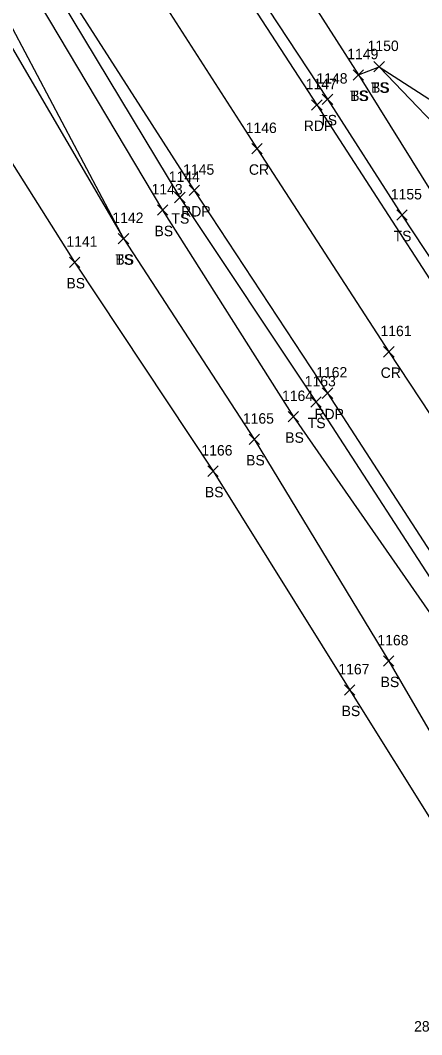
# Model space of a CAD drawing. Extents: x 1505656 to 1508446, y 700805 to 703031.
# Drawn here: x 1505999.3 to 1506076.1, y 702417.6 to 702612 of the extents above; entities that cross this region are included whole.
import ezdxf

# ---------------------------------------------------------------- set-up
doc = ezdxf.new("R2010")
doc.units = 0
for name, color, linetype in [('L_A', 7, 'Continuous'), ('L_I', 7, 'Continuous'), ('L_TIC', 7, 'Continuous'), ('LELB', 7, 'Continuous'), ('P_A', 7, 'Continuous'), ('P_I', 7, 'Continuous'), ('P_TIC', 7, 'Continuous'), ('PET', 7, 'Continuous'), ('PRC', 7, 'Continuous')]:
    doc.layers.add(name, color=color, linetype=linetype)

msp = doc.modelspace()

# ---------------------------------------------------------------- linework, layer by layer
at = {"layer": 'L_TIC'}
for points in [[(1506066.98, 702602.07), (1506068.98, 702604.07)], [(1506068.98, 702602.07), (1506066.98, 702604.07)], [(1506066.98, 702602.07), (1506068.98, 702604.07)], [(1506068.98, 702602.07), (1506066.98, 702604.07)], [(1506063, 702600.5), (1506065, 702602.5)], [(1506065, 702600.5), (1506063, 702602.5)], [(1506063, 702600.5), (1506065, 702602.5)], [(1506065, 702600.5), (1506063, 702602.5)], [(1506057.09, 702595.83), (1506059.09, 702597.83)], [(1506059.09, 702595.83), (1506057.09, 702597.83)], [(1506028.81, 702577), (1506030.81, 702579)], [(1506030.81, 702577), (1506028.81, 702579)], [(1506025.52, 702574.59), (1506027.52, 702576.59)], [(1506027.52, 702574.59), (1506025.52, 702576.59)], [(1506071.34, 702573.63), (1506073.34, 702575.63)], [(1506073.34, 702573.63), (1506071.34, 702575.63)], [(1506018.03, 702569.12), (1506020.03, 702571.12)], [(1506020.03, 702569.12), (1506018.03, 702571.12)], [(1506018.03, 702569.12), (1506020.03, 702571.12)], [(1506020.03, 702569.12), (1506018.03, 702571.12)], [(1506008.66, 702564.58), (1506010.66, 702566.58)], [(1506010.66, 702564.58), (1506008.66, 702566.58)], [(1506054.9, 702537.8), (1506056.9, 702539.8)], [(1506056.9, 702537.8), (1506054.9, 702539.8)], [(1506050.55, 702535), (1506052.55, 702537)], [(1506052.55, 702535), (1506050.55, 702537)], [(1506043.06, 702530.66), (1506045.06, 702532.66)], [(1506045.06, 702530.66), (1506043.06, 702532.66)], [(1506035.17, 702524.55), (1506037.17, 702526.55)], [(1506037.17, 702524.55), (1506035.17, 702526.55)], [(1506068.81, 702488.17), (1506070.81, 702490.17)], [(1506070.81, 702488.17), (1506068.81, 702490.17)], [(1506061.35, 702482.61), (1506063.35, 702484.61)], [(1506063.35, 702482.61), (1506061.35, 702484.61)]]:
    msp.add_lwpolyline(points, dxfattribs=at)
at = {"layer": 'LELB'}
for points in [[(1505888.84, 702797.2), (1505917.29, 702754.14), (1505942.51, 702714.65), (1505957.65, 702692.08), (1505965, 702681.31), (1505980.19, 702655.75), (1506004.64, 702619.76), (1506029.81, 702578), (1506055.9, 702538.8), (1506082.14, 702498.28), (1506108.75, 702458.73), (1506128.21, 702428.17), (1506156.87, 702386.69)], [(1505885.45, 702794.65), (1505913.56, 702751.77), (1505939.35, 702712.14), (1505945.78, 702700.11), (1505950.48, 702694.03), (1505958.14, 702682.54), (1505978.5, 702654.42), (1506001.26, 702618.01), (1506026.52, 702575.59), (1506051.55, 702536), (1506079.18, 702496.19), (1506104.14, 702456.03), (1506124.24, 702425.39), (1506152.71, 702384.68), (1506174.71, 702343.13), (1506181.05, 702317.33)], [(1506019.66, 702744.41), (1506014.25, 702725.73), (1506010.08, 702716.72), (1506001.94, 702698.79), (1506001.05, 702687.99), (1506005.97, 702677.08), (1506008.89, 702673.61), (1506031.56, 702637.23), (1506058.09, 702596.83), (1506072.34, 702574.63), (1506083.2, 702558.05), (1506101.38, 702530.91), (1506109.1, 702528.62), (1506120.39, 702535.54), (1506135.27, 702550.57), (1506147.77, 702560.93)], [(1506030.47, 702730.6), (1506022.55, 702712.33), (1506017.44, 702701.12), (1506011.11, 702682.37), (1506015.59, 702676.81), (1506038.78, 702641.03), (1506064, 702601.5), (1506078.12, 702578.84), (1506088.85, 702561.9), (1506105.1, 702535.85), (1506114.49, 702537.69), (1506120.39, 702535.54)], [(1505950.64, 702676.84), (1505971.25, 702649.69), (1505993.92, 702613.03), (1506019.03, 702570.12)], [(1505953.61, 702677.86), (1505973.76, 702651.96), (1505995.33, 702614.87), (1506019.03, 702570.12), (1506044.06, 702531.66), (1506069.81, 702489.17), (1506093.59, 702448.31)], [(1505941.54, 702671.13), (1505960.91, 702641.21), (1505983.85, 702606.41), (1506009.66, 702565.58), (1506036.17, 702525.55), (1506062.35, 702483.61), (1506087.3, 702443.66), (1506107.03, 702410.49), (1506132.1, 702372.93), (1506158.96, 702331.11), (1506171.73, 702310.51), (1506183.6, 702292.09), (1506190.68, 702281.13), (1506204.66, 702258.81), (1506230.37, 702218.88), (1506257.75, 702177.44), (1506282.28, 702138.54), (1506311.28, 702093.48), (1506337.33, 702051.88), (1506360.11, 702017.94), (1506385.57, 701975.18)], [(1506064, 702601.5), (1506067.98, 702603.07), (1506084.28, 702586.07), (1506092.91, 702565.3), (1506113.31, 702554.61), (1506129.67, 702552.2), (1506135.27, 702550.57)], [(1506067.98, 702603.07), (1506089.9, 702588.92), (1506100.52, 702571.33), (1506117.17, 702563.34), (1506130.53, 702558.48), (1506139.8, 702563.71)]]:
    msp.add_lwpolyline(points, dxfattribs=at)
at = {"layer": 'P_TIC'}
for points in [[(1506055.05, 702594.75), (1506057.05, 702596.75)], [(1506057.05, 702594.75), (1506055.05, 702596.75)], [(1506043.6, 702586.36), (1506045.6, 702588.36)], [(1506045.6, 702586.36), (1506043.6, 702588.36)], [(1506031.58, 702578.36), (1506033.58, 702580.36)], [(1506033.58, 702578.36), (1506031.58, 702580.36)], [(1506068.84, 702547.43), (1506070.84, 702549.43)], [(1506070.84, 702547.43), (1506068.84, 702549.43)], [(1506057.09, 702539.51), (1506059.09, 702541.51)], [(1506059.09, 702539.51), (1506057.09, 702541.51)]]:
    msp.add_lwpolyline(points, dxfattribs=at)
at = {"layer": 'PET'}
for points in [[(1505914.41, 702813.83), (1505943.62, 702769.65), (1505962.65, 702740.51), (1505971.72, 702727.57), (1505985.32, 702705.99), (1505996.17, 702689.28), (1506006.77, 702672.38), (1506029.73, 702636.26), (1506056.05, 702595.75), (1506081.24, 702556.8), (1506101.78, 702524.88), (1506130.58, 702481.67), (1506154.01, 702445.48), (1506182.07, 702402.59)], [(1505890.19, 702798.37), (1505918.92, 702754.94), (1505944.26, 702715.7), (1505966.33, 702682.53), (1505982.34, 702657.41), (1506006.07, 702620.71), (1506032.58, 702579.36), (1506058.09, 702540.51), (1506084.48, 702499.7), (1506110.28, 702460.88), (1506130.92, 702429.84), (1506158.6, 702387.92)]]:
    msp.add_lwpolyline(points, dxfattribs=at)
at = {"layer": 'PRC'}
msp.add_lwpolyline([(1505902.33, 702805.99), (1505931.23, 702762.43), (1505956.09, 702723.5), (1505978.1, 702690.52), (1505995.2, 702663.81), (1506018.19, 702628.52), (1506044.6, 702587.36), (1506069.84, 702548.43), (1506089.71, 702518.24), (1506122.55, 702467.5), (1506142.57, 702437.63), (1506170.3, 702395.03)], dxfattribs=at)

# ---------------------------------------------------------------- texts
at = {"layer": 'L_A'}
for s, p in [('TS', (1506066.39, 702598.07)), ('BS', (1506066.42, 702598.07)), ('TS', (1506062.41, 702596.5)), ('BS', (1506062.44, 702596.5)), ('TS', (1506056.5, 702591.83)), ('TS', (1506028.22, 702573)), ('BS', (1506024.96, 702570.59)), ('TS', (1506070.74, 702569.63)), ('TS', (1506017.44, 702565.12)), ('BS', (1506017.47, 702565.12)), ('BS', (1506008.1, 702560.58)), ('TS', (1506054.31, 702533.8)), ('BS', (1506049.99, 702531)), ('BS', (1506042.5, 702526.66)), ('BS', (1506034.61, 702520.55)), ('BS', (1506068.26, 702484.17)), ('BS', (1506060.79, 702478.61))]:
    msp.add_text(s, height=2, dxfattribs=at).set_placement(p)
at = {"layer": 'L_I'}
for s, p in [('1150', (1506065.77, 702606.07)), ('1150', (1506065.77, 702606.07)), ('1149', (1506061.87, 702604.5)), ('1149', (1506061.87, 702604.5)), ('1148', (1506055.97, 702599.83)), ('1144', (1506027.69, 702581)), ('1143', (1506024.4, 702578.59)), ('1155', (1506070.21, 702577.63)), ('1142', (1506016.9, 702573.12)), ('1142', (1506016.9, 702573.12)), ('1141', (1506008.1, 702568.58)), ('1163', (1506053.73, 702541.8)), ('1164', (1506049.38, 702539)), ('1165', (1506041.88, 702534.66)), ('1166', (1506033.94, 702528.55)), ('1168', (1506067.64, 702492.17)), ('1167', (1506060.17, 702486.61)), ('2858', (1506074.67, 702418.16))]:
    msp.add_text(s, height=2, dxfattribs=at).set_placement(p)
at = {"layer": 'P_A'}
for s, p in [('RDP', (1506053.54, 702590.75)), ('CR', (1506043.04, 702582.36)), ('RDP', (1506030.06, 702574.36)), ('CR', (1506068.27, 702543.43)), ('RDP', (1506055.58, 702535.51))]:
    msp.add_text(s, height=2, dxfattribs=at).set_placement(p)
at = {"layer": 'P_I'}
for s, p in [('1147', (1506053.92, 702598.75)), ('1146', (1506042.42, 702590.36)), ('1145', (1506030.45, 702582.36)), ('1161', (1506068.23, 702551.43)), ('1162', (1506055.92, 702543.51))]:
    msp.add_text(s, height=2, dxfattribs=at).set_placement(p)

doc.saveas('drawing.dxf')
